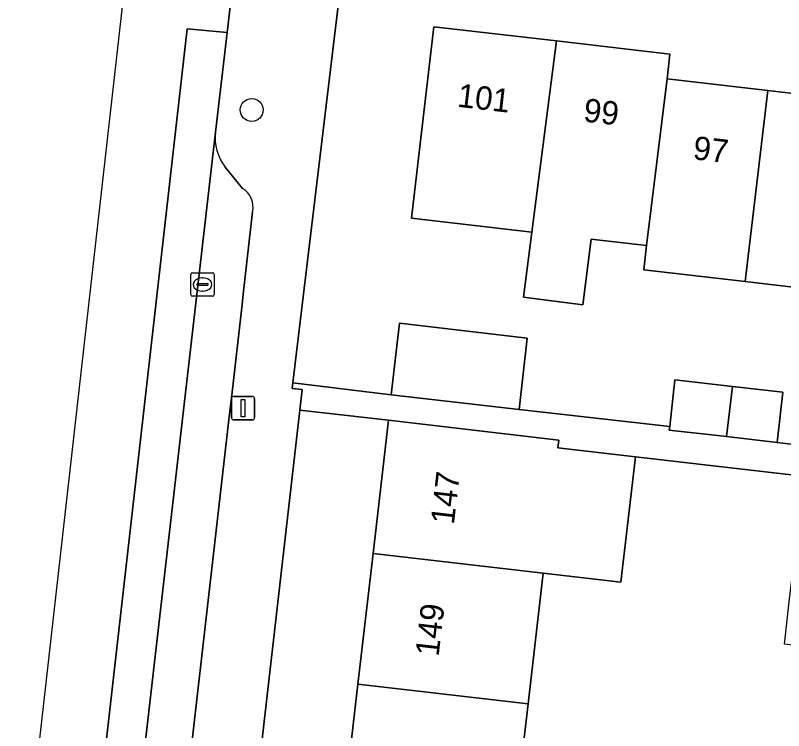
# Model space of a CAD drawing. Extents: x 162250 to 162661, y 380743 to 381606.
# Drawn here: x 162268.33 to 162301.09, y 380930.93 to 380961.46 of the extents above; entities that cross this region are included whole.
import ezdxf

# ---------------------------------------------------------------- set-up
doc = ezdxf.new("R2010")
doc.units = 0
for name, color, linetype in [('IMGEO_Boom', 7, 'Continuous'), ('IMGEO_Erf', 7, 'Continuous'), ('IMGEO_Kolk', 7, 'Continuous'), ('IMGEO_Lichtmast', 7, 'Continuous'), ('IMGEO_Pand', 7, 'Continuous'), ('IMGEO_Pand_nummerreeks', 7, 'Continuous'), ('IMGEO_Parkeervlak_open', 7, 'Continuous'), ('IMGEO_Rijbaan_lokaal_gesloten', 7, 'Continuous'), ('IMGEO_Voetpad_open', 7, 'Continuous')]:
    doc.layers.add(name, color=color, linetype=linetype)

msp = doc.modelspace()

# ---------------------------------------------------------------- linework, layer by layer
at = {"layer": 'IMGEO_Boom'}
msp.add_circle((162278.407, 380957.423), 0.489, dxfattribs=at)
at = {"layer": 'IMGEO_Erf'}
for points in [[(162396.364, 380951.153), (162282.368, 380964.496), (162282.16, 380962.478), (162280.158, 380945.767), (162284.351, 380945.265), (162284.704, 380948.314), (162290.159, 380947.682), (162289.806, 380944.633), (162296.232, 380943.907), (162296.457, 380945.895), (162298.911, 380945.617), (162301.062, 380945.374), (162300.819, 380943.232), (162305.929, 380942.621)], [(162304.032, 380949.56), (162299.446, 380950.096), (162295.128, 380950.601), (162295.249, 380951.633), (162292.884, 380951.909), (162292.524, 380949.103), (162289.999, 380949.427), (162290.355, 380952.205), (162285.219, 380952.805), (162286.174, 380960.976), (162291.402, 380960.365), (162296.244, 380959.8), (162296.121, 380958.748), (162300.42, 380958.246), (162305.005, 380957.71)], [(162282.292, 380927.341), (162282.938, 380932.912), (162283.585, 380938.484), (162284.245, 380944.173), (162280.452, 380944.613), (162277.054, 380914.909)], [(162303.824, 380930.497), (162304.272, 380934.244), (162301.122, 380934.612), (162301.334, 380936.432), (162301.585, 380938.579), (162304.736, 380938.212), (162305.109, 380941.418), (162294.77, 380942.618), (162294.148, 380937.263), (162290.841, 380937.645), (162290.195, 380932.072), (162289.549, 380926.502)]]:
    msp.add_lwpolyline(points, dxfattribs=at)
at = {"layer": 'IMGEO_Kolk'}
for p, q in [((162275.881, 380950.471), (162276.733, 380950.471)), ((162275.806, 380949.545), (162275.806, 380950.397)), ((162276.294, 380950.251), (162276.319, 380950.251)), ((162276.807, 380950.397), (162276.807, 380949.545)), ((162276.065, 380949.965), (162276.065, 380949.977)), ((162276.503, 380949.928), (162276.105, 380949.928)), ((162276.108, 380950.014), (162276.506, 380950.014)), ((162276.549, 380949.977), (162276.549, 380949.965)), ((162276.733, 380949.471), (162275.881, 380949.471)), ((162276.317, 380949.691), (162276.292, 380949.691))]:
    msp.add_line(p, q, dxfattribs=at)
for points in [[(162275.881, 380950.471), (162276.733, 380950.471)], [(162275.806, 380949.545), (162275.806, 380950.397)], [(162276.807, 380950.397), (162276.807, 380949.545)], [(162276.733, 380949.471), (162275.881, 380949.471)]]:
    msp.add_lwpolyline(points, dxfattribs=at)
for centre, radius, start, end in [((162275.883, 380950.395), 0.0765, 91.552, 178.448), ((162275.883, 380950.395), 0.0765, 91.552, 178.448), ((162276.731, 380950.395), 0.0765, 1.552, 88.448), ((162276.731, 380950.395), 0.0765, 1.552, 88.448), ((162276.105, 380949.974), 0.0403, 85.8775, 175.7526), ((162276.102, 380949.964), 0.0366, 178.938, 274.7102), ((162276.506, 380949.971), 0.043, 264.8664, 352.4533), ((162276.51, 380949.976), 0.0386, 1.7309, 96.639), ((162275.883, 380949.547), 0.0765, 181.552, 268.448), ((162275.883, 380949.547), 0.0765, 181.552, 268.448), ((162276.731, 380949.547), 0.0765, 271.552, 358.448), ((162276.731, 380949.547), 0.0765, 271.552, 358.448)]:
    msp.add_arc(centre, radius, start, end, dxfattribs=at)
for centre, major_axis, ratio, start_param, end_param in [((162276.293, 380949.971), (-0.387, 0.002), 0.722429, 4.712389, 7.853982), ((162276.318, 380949.971), (-0.39, 0.002), 0.717154, 1.570796, 4.712389)]:
    msp.add_ellipse(centre, major_axis=major_axis, ratio=ratio, start_param=start_param, end_param=end_param, dxfattribs=at)
at = {"layer": 'IMGEO_Lichtmast'}
for p, q in [((162277.639, 380945.192), (162278.429, 380945.192)), ((162278.429, 380945.192), (162277.639, 380945.192)), ((162277.539, 380944.292), (162277.539, 380945.092)), ((162277.539, 380945.092), (162277.539, 380944.292)), ((162278.529, 380945.092), (162278.529, 380944.292)), ((162278.529, 380944.292), (162278.529, 380945.092)), ((162278.429, 380944.192), (162277.639, 380944.192)), ((162277.639, 380944.192), (162278.429, 380944.192))]:
    msp.add_line(p, q, dxfattribs=at)
msp.add_lwpolyline([(162277.959, 380945.067), (162278.109, 380945.067), (162278.109, 380944.317), (162277.959, 380944.317), (162277.959, 380945.067)], dxfattribs=at)
for centre, start, end in [((162277.639, 380945.092), 90, 180), ((162277.639, 380945.092), 90, 180), ((162278.429, 380945.092), 0, 90), ((162278.429, 380945.092), 360, 90), ((162277.639, 380944.292), 180, 270), ((162277.639, 380944.292), 180, 270), ((162278.429, 380944.292), 270, 0), ((162278.429, 380944.292), 270, 0)]:
    msp.add_arc(centre, 0.1, start, end, dxfattribs=at)
at = {"layer": 'IMGEO_Pand'}
for points in [[(162291.402, 380960.365), (162286.174, 380960.976), (162285.219, 380952.805), (162290.355, 380952.205)], [(162296.121, 380958.748), (162296.244, 380959.8), (162291.402, 380960.365), (162290.355, 380952.205), (162289.999, 380949.427), (162292.524, 380949.103), (162292.884, 380951.909), (162295.249, 380951.633)], [(162299.446, 380950.096), (162300.42, 380958.246), (162296.121, 380958.748), (162295.249, 380951.633), (162295.128, 380950.601)], [(162299.446, 380950.096), (162304.032, 380949.56), (162305.005, 380957.71), (162300.42, 380958.246)], [(162289.806, 380944.633), (162290.159, 380947.682), (162284.704, 380948.314), (162284.351, 380945.265)], [(162298.911, 380945.617), (162296.457, 380945.895), (162296.232, 380943.907), (162296.215, 380943.753), (162298.655, 380943.477)], [(162298.655, 380943.477), (162300.819, 380943.232), (162301.062, 380945.374), (162298.911, 380945.617)], [(162294.77, 380942.618), (162291.463, 380943.002), (162291.501, 380943.332), (162289.205, 380943.598), (162284.245, 380944.173), (162283.585, 380938.484), (162290.841, 380937.645), (162294.148, 380937.263)], [(162290.841, 380937.645), (162283.585, 380938.484), (162282.938, 380932.912), (162290.195, 380932.072)], [(162282.292, 380927.341), (162289.549, 380926.502), (162290.195, 380932.072), (162282.938, 380932.912)]]:
    msp.add_lwpolyline(points, close=True, dxfattribs=at)
at = {"layer": 'IMGEO_Parkeervlak_open'}
for points in [[(162276.86, 380956.476), (162272.782, 380920.985)], [(162278.017, 380954.074), (162277.27, 380954.984)], [(162278.043, 380949.56), (162278.444, 380953.074)], [(162277.992, 380949.113), (162278.043, 380949.56)], [(162277.569, 380945.379), (162277.992, 380949.113)], [(162277.45, 380944.323), (162277.569, 380945.379)], [(162274.954, 380922.547), (162277.45, 380944.323)]]:
    msp.add_lwpolyline(points, dxfattribs=at)
for centre, radius, start, end in [((162278.94, 380956.245), 2.093, 173.6741, 217.057), ((162277.51, 380953.267), 0.953, 348.3491, 57.8959)]:
    msp.add_arc(centre, radius, start, end, dxfattribs=at)
at = {"layer": 'IMGEO_Rijbaan_lokaal_gesloten'}
msp.add_lwpolyline([(162268.325, 380921.495), (162271.149, 380921.172), (162275.659, 380960.888), (162277.356, 380960.724), (162278.069, 380966.836), (162278.655, 380972.068), (162279.19, 380976.722), (162279.196, 380976.775), (162279.203, 380976.84), (162277.507, 380977.016), (162278.556, 380986.022), (162293.089, 381111.897), (162290.278, 381112.181), (162274.701, 380977.591), (162274.657, 380977.597), (162268.325, 380921.495)], dxfattribs=at)
msp.add_lwpolyline([(162276.86, 380956.476), (162277.285, 380960.114), (162277.356, 380960.724), (162275.659, 380960.888), (162271.149, 380921.172), (162272.782, 380920.985)], close=True, dxfattribs=at)
at = {"layer": 'IMGEO_Voetpad_open'}
for points in [[(162279.928, 380983.133), (162279.203, 380976.84), (162279.196, 380976.775), (162279.19, 380976.722), (162278.655, 380972.068), (162278.069, 380966.836), (162277.356, 380960.724), (162277.285, 380960.114), (162276.86, 380956.476)], [(162276.814, 380911.134), (162277.054, 380914.909), (162280.452, 380944.613), (162280.552, 380945.483), (162280.129, 380945.528), (162280.158, 380945.767), (162282.16, 380962.478), (162282.368, 380964.496)], [(162277.27, 380954.984), (162278.017, 380954.074)], [(162278.444, 380953.074), (162278.043, 380949.56), (162277.992, 380949.113), (162277.569, 380945.379), (162277.45, 380944.323), (162274.954, 380922.547)], [(162305.929, 380942.621), (162300.819, 380943.232), (162298.655, 380943.477), (162296.215, 380943.753), (162296.232, 380943.907), (162289.806, 380944.633), (162284.351, 380945.265), (162280.158, 380945.767), (162280.129, 380945.528), (162280.552, 380945.483), (162280.452, 380944.613), (162284.245, 380944.173), (162289.205, 380943.598), (162291.501, 380943.332), (162291.463, 380943.002), (162294.77, 380942.618), (162305.109, 380941.418)]]:
    msp.add_lwpolyline(points, dxfattribs=at)
for centre, radius, start, end in [((162278.94, 380956.245), 2.093, 173.6741, 217.057), ((162277.51, 380953.267), 0.953, 348.3491, 57.8959)]:
    msp.add_arc(centre, radius, start, end, dxfattribs=at)

# ---------------------------------------------------------------- texts
at = {"layer": 'IMGEO_Pand_nummerreeks'}
for s, rotation, p in [('101', 353.339, (162287.146, 380957.561)), ('99', 353.339, (162292.525, 380956.932)), ('97', 353.307, (162297.195, 380955.32)), ('147', 83.3825, (162287.028, 380939.702)), ('149', 83.3818, (162286.375, 380934.071))]:
    msp.add_text(s, height=1, rotation=rotation, dxfattribs=at).set_placement(p)

doc.saveas('drawing.dxf')
